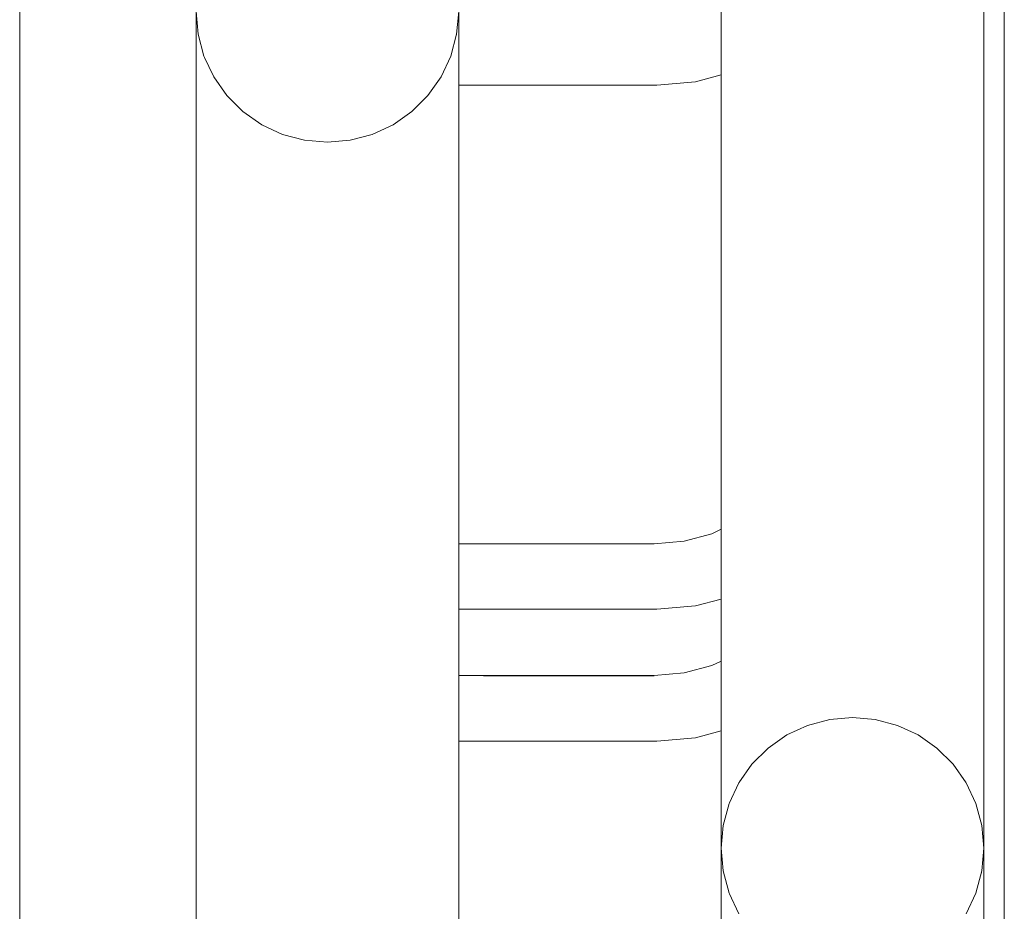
# Model space of a CAD drawing. Header units: millimetres. Extents: x 0 to 650, y -1 to 707.
# Tile 328 of 348: x 527.05 to 528.55, y 446.61 to 447.97. Entities that reach past the tile are written whole.
import ezdxf
from ezdxf.xclip import XClip

# ---------------------------------------------------------------- set-up
doc = ezdxf.new("R2010")
doc.units = ezdxf.units.MM
doc.header["$MEASUREMENT"] = 0
doc.header["$XCLIPFRAME"] = 0
doc.linetypes.add('Wipeout_Contour', pattern=[1000, 0, -1000])
doc.layers.add('Parede.ARQ', color=7, linetype='Continuous')
doc.layers.add('Pilar.ARQ', color=7, linetype='Continuous')

# ---------------------------------------------------------------- blocks, each defined once
blk = doc.blocks.new('Desenho_5_5', base_point=(26.0927, 442.8059))
at = {"color": 254, "linetype": 'Wipeout_Contour', "lineweight": 0, "ltscale": 47845.798203}
blk.add_wipeout([(528.5504, 465.6059), (527.0504, 465.6059), (527.0504, 442.8059), (527.3192, 442.8059), (527.3192, 453.0607), (527.3222, 453.0953), (527.3312, 453.1288), (527.346, 453.1603), (527.366, 453.1888), (527.3906, 453.2133), (527.4192, 453.2333), (527.4508, 453.248), (527.4844, 453.257), (527.5192, 453.26), (527.5539, 453.257), (527.5876, 453.248), (527.6192, 453.2333), (527.6477, 453.2133), (527.6724, 453.1888), (527.6924, 453.1603), (527.7071, 453.1288), (527.7161, 453.0953), (527.7192, 453.0607), (527.7192, 451.1671), (528.017, 451.1671), (528.0625, 451.1711), (528.1046, 451.1823), (528.1192, 451.1891), (528.1192, 451.7358), (528.1222, 451.7704), (528.1312, 451.8039), (528.146, 451.8354), (528.166, 451.8639), (528.1906, 451.8884), (528.2192, 451.9084), (528.2508, 451.9231), (528.2844, 451.932), (528.3192, 451.9351), (528.3539, 451.932), (528.3876, 451.9231), (528.4192, 451.9084), (528.4477, 451.8884), (528.4724, 451.8639), (528.4924, 451.8354), (528.5071, 451.8039), (528.5161, 451.7704), (528.5192, 451.7358), (528.5192, 444.5046), (528.5161, 444.47), (528.5071, 444.4364), (528.4924, 444.4049), (528.4724, 444.3764), (528.4477, 444.3519), (528.4192, 444.332), (528.3876, 444.3173), (528.3692, 444.3124), (528.3692, 444.2169), (528.364, 444.1583), (528.3482, 444.0993), (528.3224, 444.044), (528.2874, 443.994), (528.2443, 443.9508), (528.1943, 443.9158), (528.1389, 443.89), (528.08, 443.8742), (528.0213, 443.8691), (527.7192, 443.8691), (527.7192, 442.8059), (528.5504, 442.8059)], dxfattribs=at).dxf.layer = 'Pilar.ARQ'
at = {"layer": 'Pilar.ARQ', "color": 8, "linetype": 'Continuous', "lineweight": 0}
for p, q in [((527.0504, 442.8059), (527.0504, 465.6059)), ((528.5504, 442.8059), (528.5504, 465.6059))]:
    blk.add_line(p, q, dxfattribs=at)
at = {"color": 254, "linetype": 'Wipeout_Contour', "lineweight": 0, "ltscale": 2076.974551}
blk.add_wipeout([(528.1188, 447.9438), (528.0697, 447.9306), (528.1192, 447.9349)], dxfattribs=at).dxf.layer = 'Parede.ARQ'
at = {"color": 254, "linetype": 'Wipeout_Contour', "lineweight": 0, "ltscale": 2768.170041}
blk.add_wipeout([(528.5161, 446.7558), (528.5071, 446.7893), (528.5071, 446.7727), (528.5161, 446.7392)], dxfattribs=at).dxf.layer = 'Parede.ARQ'
at = {"color": 254, "linetype": 'Wipeout_Contour', "lineweight": 0, "ltscale": 6227.399147}
blk.add_wipeout([(527.7192, 447.8675), (527.7192, 447.1687), (528.017, 447.1687), (528.0625, 447.1727), (528.1046, 447.1839), (528.1192, 447.1907), (528.1192, 447.8831), (528.08, 447.8726), (528.0213, 447.8675)], dxfattribs=at).dxf.layer = 'Pilar.ARQ'
at = {"color": 254, "linetype": 'Wipeout_Contour', "lineweight": 0, "ltscale": 6224.681702}
blk.add_wipeout([(527.7192, 446.9679), (528.017, 446.9679), (528.0625, 446.9719), (528.1046, 446.9831), (528.1192, 446.9899), (528.1192, 447.0843), (528.08, 447.0738), (528.0213, 447.0687), (527.7192, 447.0687)], dxfattribs=at).dxf.layer = 'Pilar.ARQ'
at = {"color": 254, "linetype": 'Wipeout_Contour', "lineweight": 0, "ltscale": 6221.585518}
blk.add_wipeout([(528.0213, 446.8679), (527.7192, 446.8679), (527.7192, 446.1691), (528.017, 446.1691), (528.0625, 446.1731), (528.1046, 446.1843), (528.1192, 446.1911), (528.1192, 446.8835), (528.08, 446.873)], dxfattribs=at).dxf.layer = 'Pilar.ARQ'
at = {"layer": 'Parede.ARQ', "color": 8, "linetype": 'Continuous', "lineweight": 0}
for p, q in [((528.1046, 447.1839), (528.0625, 447.1727)), ((528.0625, 447.1727), (528.017, 447.1687))]:
    blk.add_line(p, q, dxfattribs=at)
at = {"color": 254, "linetype": 'Wipeout_Contour', "lineweight": 0, "ltscale": 24914.558964}
blk.add_wipeout([(527.7192, 447.9797), (527.7161, 448.0143), (527.7071, 448.0478), (527.6924, 448.0793), (527.6724, 448.1078), (527.6477, 448.1323), (527.6192, 448.1523), (527.5876, 448.1669), (527.5539, 448.1759), (527.5192, 448.179), (527.4844, 448.1759), (527.4508, 448.1669), (527.4192, 448.1523), (527.3906, 448.1323), (527.366, 448.1078), (527.346, 448.0793), (527.3312, 448.0478), (527.3222, 448.0143), (527.3192, 447.9797), (527.3222, 447.945), (527.3312, 447.9115), (527.346, 447.88), (527.366, 447.8515), (527.3906, 447.827), (527.4192, 447.807), (527.4508, 447.7924), (527.4844, 447.7834), (527.5192, 447.7803), (527.5539, 447.7834), (527.5876, 447.7924), (527.6192, 447.807), (527.6477, 447.827), (527.6724, 447.8515), (527.6924, 447.88), (527.7071, 447.9115), (527.7161, 447.945)], dxfattribs=at).dxf.layer = 'Parede.ARQ'
at = {"color": 254, "linetype": 'Wipeout_Contour', "lineweight": 0, "ltscale": 2075.33611}
blk.add_wipeout([(528.0206, 447.0865), (527.7192, 447.0865), (528.0208, 447.0804)], dxfattribs=at).dxf.layer = 'Parede.ARQ'
at = {"color": 254, "linetype": 'Wipeout_Contour', "lineweight": 0, "ltscale": 2075.278299}
blk.add_wipeout([(528.1069, 446.9768), (528.0637, 446.9653), (528.1086, 446.9721)], dxfattribs=at).dxf.layer = 'Parede.ARQ'
at = {"color": 254, "linetype": 'Wipeout_Contour', "lineweight": 0, "ltscale": 2074.920864}
blk.add_wipeout([(528.0212, 446.8709), (527.7192, 446.8709), (528.0213, 446.8686)], dxfattribs=at).dxf.layer = 'Parede.ARQ'
at = {"color": 254, "linetype": 'Wipeout_Contour', "lineweight": 0, "ltscale": 2768.217746}
blk.add_wipeout([(528.5071, 446.7893), (528.4924, 446.8208), (528.4924, 446.8042), (528.5071, 446.7727)], dxfattribs=at).dxf.layer = 'Parede.ARQ'
at = {"layer": 'Parede.ARQ', "color": 8, "linetype": 'Continuous', "lineweight": 0}
blk.add_line((528.08, 447.0738), (528.0213, 447.0687), dxfattribs=at)
at = {"color": 254, "linetype": 'Wipeout_Contour', "lineweight": 0, "ltscale": 2077.040814}
blk.add_wipeout([(528.017, 447.9667), (527.7192, 447.9667), (528.0171, 447.9645)], dxfattribs=at).dxf.layer = 'Parede.ARQ'
at = {"color": 254, "linetype": 'Wipeout_Contour', "lineweight": 0, "ltscale": 2076.886244}
blk.add_wipeout([(528.0206, 447.8853), (527.7192, 447.8853), (528.0208, 447.8792)], dxfattribs=at).dxf.layer = 'Parede.ARQ'
at = {"color": 254, "linetype": 'Wipeout_Contour', "lineweight": 0, "ltscale": 2075.348991}
blk.add_wipeout([(528.0203, 447.0937), (527.7192, 447.0937), (528.0206, 447.0865)], dxfattribs=at).dxf.layer = 'Parede.ARQ'
at = {"color": 254, "linetype": 'Wipeout_Contour', "lineweight": 0, "ltscale": 2074.875316}
blk.add_wipeout([(528.0637, 446.9653), (528.0173, 446.9612), (528.0646, 446.9603)], dxfattribs=at).dxf.layer = 'Parede.ARQ'
at = {"color": 254, "linetype": 'Wipeout_Contour', "lineweight": 0, "ltscale": 2768.242118}
blk.add_wipeout([(528.4924, 446.8208), (528.4724, 446.8493), (528.4724, 446.8327), (528.4924, 446.8042)], dxfattribs=at).dxf.layer = 'Parede.ARQ'
at = {"layer": 'Parede.ARQ', "color": 8, "linetype": 'Continuous', "lineweight": 0}
for p, q in [((528.08, 447.8726), (528.0213, 447.8675)), ((528.1046, 446.9831), (528.0625, 446.9719))]:
    blk.add_line(p, q, dxfattribs=at)
at = {"color": 254, "linetype": 'Wipeout_Contour', "lineweight": 0, "ltscale": 2076.899138}
blk.add_wipeout([(528.0203, 447.8925), (527.7192, 447.8925), (528.0206, 447.8853)], dxfattribs=at).dxf.layer = 'Parede.ARQ'
at = {"color": 254, "linetype": 'Wipeout_Contour', "lineweight": 0, "ltscale": 2075.363405}
blk.add_wipeout([(528.0199, 447.1016), (527.7192, 447.1016), (528.0203, 447.0937)], dxfattribs=at).dxf.layer = 'Parede.ARQ'
at = {"color": 254, "linetype": 'Wipeout_Contour', "lineweight": 0, "ltscale": 2768.24242}
blk.add_wipeout([(528.4724, 446.8493), (528.4477, 446.8738), (528.4477, 446.8572), (528.4724, 446.8327)], dxfattribs=at).dxf.layer = 'Parede.ARQ'
at = {"color": 254, "linetype": 'Wipeout_Contour', "lineweight": 0, "ltscale": 2076.913568}
blk.add_wipeout([(528.0199, 447.9004), (527.7192, 447.9004), (528.0203, 447.8925)], dxfattribs=at).dxf.layer = 'Parede.ARQ'
at = {"color": 254, "linetype": 'Wipeout_Contour', "lineweight": 0, "ltscale": 2075.378912}
blk.add_wipeout([(528.0195, 447.11), (527.7192, 447.11), (528.0199, 447.1016)], dxfattribs=at).dxf.layer = 'Parede.ARQ'
at = {"color": 254, "linetype": 'Wipeout_Contour', "lineweight": 0, "ltscale": 2768.218648}
blk.add_wipeout([(528.4477, 446.8738), (528.4192, 446.8938), (528.4192, 446.8772), (528.4477, 446.8572)], dxfattribs=at).dxf.layer = 'Parede.ARQ'
at = {"color": 254, "linetype": 'Wipeout_Contour', "lineweight": 0, "ltscale": 2076.929092}
blk.add_wipeout([(528.0195, 447.9088), (527.7192, 447.9088), (528.0199, 447.9004)], dxfattribs=at).dxf.layer = 'Parede.ARQ'
at = {"color": 254, "linetype": 'Wipeout_Contour', "lineweight": 0, "ltscale": 2075.395043}
blk.add_wipeout([(528.0192, 447.1187), (527.7192, 447.1187), (528.0195, 447.11)], dxfattribs=at).dxf.layer = 'Parede.ARQ'
at = {"color": 254, "linetype": 'Wipeout_Contour', "lineweight": 0, "ltscale": 2768.171535}
blk.add_wipeout([(528.4192, 446.8938), (528.3876, 446.9085), (528.3876, 446.8919), (528.4192, 446.8772)], dxfattribs=at).dxf.layer = 'Parede.ARQ'
at = {"color": 254, "linetype": 'Wipeout_Contour', "lineweight": 0, "ltscale": 2076.945241}
blk.add_wipeout([(528.0192, 447.9175), (527.7192, 447.9175), (528.0195, 447.9088)], dxfattribs=at).dxf.layer = 'Parede.ARQ'
at = {"color": 254, "linetype": 'Wipeout_Contour', "lineweight": 0, "ltscale": 2075.411307}
blk.add_wipeout([(528.0188, 447.1274), (527.7192, 447.1274), (528.0192, 447.1187)], dxfattribs=at).dxf.layer = 'Parede.ARQ'
at = {"color": 254, "linetype": 'Wipeout_Contour', "lineweight": 0, "ltscale": 2768.102539}
blk.add_wipeout([(528.3876, 446.9085), (528.3539, 446.9174), (528.3539, 446.9008), (528.3876, 446.8919)], dxfattribs=at).dxf.layer = 'Parede.ARQ'
at = {"color": 254, "linetype": 'Wipeout_Contour', "lineweight": 0, "ltscale": 2076.961523}
blk.add_wipeout([(528.0188, 447.9262), (527.7192, 447.9262), (528.0192, 447.9175)], dxfattribs=at).dxf.layer = 'Parede.ARQ'
at = {"color": 254, "linetype": 'Wipeout_Contour', "lineweight": 0, "ltscale": 2075.427209}
blk.add_wipeout([(528.0184, 447.1358), (527.7192, 447.1358), (528.0188, 447.1274)], dxfattribs=at).dxf.layer = 'Parede.ARQ'
at = {"color": 254, "linetype": 'Wipeout_Contour', "lineweight": 0, "ltscale": 2768.013828}
blk.add_wipeout([(528.3539, 446.9174), (528.3192, 446.9205), (528.3192, 446.9039), (528.3539, 446.9008)], dxfattribs=at).dxf.layer = 'Parede.ARQ'
at = {"color": 254, "linetype": 'Wipeout_Contour', "lineweight": 0, "ltscale": 2076.977443}
blk.add_wipeout([(528.0184, 447.9346), (527.7192, 447.9346), (528.0188, 447.9262)], dxfattribs=at).dxf.layer = 'Parede.ARQ'
at = {"color": 254, "linetype": 'Wipeout_Contour', "lineweight": 0, "ltscale": 2075.442268}
blk.add_wipeout([(528.0181, 447.1437), (527.7192, 447.1437), (528.0184, 447.1358)], dxfattribs=at).dxf.layer = 'Parede.ARQ'
at = {"color": 254, "linetype": 'Wipeout_Contour', "lineweight": 0, "ltscale": 2767.907986}
blk.add_wipeout([(528.3192, 446.9205), (528.2844, 446.9174), (528.2844, 446.9008), (528.3192, 446.9039)], dxfattribs=at).dxf.layer = 'Parede.ARQ'
at = {"color": 254, "linetype": 'Wipeout_Contour', "lineweight": 0, "ltscale": 2076.992517}
blk.add_wipeout([(528.0181, 447.9425), (527.7192, 447.9425), (528.0184, 447.9346)], dxfattribs=at).dxf.layer = 'Parede.ARQ'
at = {"color": 254, "linetype": 'Wipeout_Contour', "lineweight": 0, "ltscale": 2075.456023}
blk.add_wipeout([(528.0178, 447.1508), (527.7192, 447.1508), (528.0181, 447.1437)], dxfattribs=at).dxf.layer = 'Parede.ARQ'
at = {"color": 254, "linetype": 'Wipeout_Contour', "lineweight": 0, "ltscale": 2767.788076}
blk.add_wipeout([(528.2844, 446.9174), (528.2508, 446.9085), (528.2508, 446.8919), (528.2844, 446.9008)], dxfattribs=at).dxf.layer = 'Parede.ARQ'
at = {"color": 254, "linetype": 'Wipeout_Contour', "lineweight": 0, "ltscale": 2077.006288}
blk.add_wipeout([(528.0178, 447.9496), (527.7192, 447.9496), (528.0181, 447.9425)], dxfattribs=at).dxf.layer = 'Parede.ARQ'
at = {"color": 254, "linetype": 'Wipeout_Contour', "lineweight": 0, "ltscale": 2075.468049}
blk.add_wipeout([(528.0175, 447.157), (527.7192, 447.157), (528.0178, 447.1508)], dxfattribs=at).dxf.layer = 'Parede.ARQ'
at = {"color": 254, "linetype": 'Wipeout_Contour', "lineweight": 0, "ltscale": 2767.657904}
blk.add_wipeout([(528.2508, 446.9085), (528.2192, 446.8938), (528.2192, 446.8772), (528.2508, 446.8919)], dxfattribs=at).dxf.layer = 'Parede.ARQ'
at = {"color": 254, "linetype": 'Wipeout_Contour', "lineweight": 0, "ltscale": 2767.521407}
blk.add_wipeout([(528.2192, 446.8938), (528.1906, 446.8738), (528.1906, 446.8572), (528.2192, 446.8772)], dxfattribs=at).dxf.layer = 'Parede.ARQ'
at = {"color": 254, "linetype": 'Wipeout_Contour', "lineweight": 0, "ltscale": 2767.382734}
blk.add_wipeout([(528.166, 446.8327), (528.1906, 446.8572), (528.1906, 446.8738), (528.166, 446.8493)], dxfattribs=at).dxf.layer = 'Parede.ARQ'
at = {"color": 254, "linetype": 'Wipeout_Contour', "lineweight": 0, "ltscale": 2767.2461}
blk.add_wipeout([(528.166, 446.8493), (528.146, 446.8208), (528.146, 446.8042), (528.166, 446.8327)], dxfattribs=at).dxf.layer = 'Parede.ARQ'
at = {"color": 254, "linetype": 'Wipeout_Contour', "lineweight": 0, "ltscale": 2767.115661}
blk.add_wipeout([(528.146, 446.8208), (528.1312, 446.7893), (528.1312, 446.7727), (528.146, 446.8042)], dxfattribs=at).dxf.layer = 'Parede.ARQ'
at = {"color": 254, "linetype": 'Wipeout_Contour', "lineweight": 0, "ltscale": 2766.995383}
blk.add_wipeout([(528.1312, 446.7893), (528.1222, 446.7558), (528.1222, 446.7392), (528.1312, 446.7727)], dxfattribs=at).dxf.layer = 'Parede.ARQ'
at = {"color": 254, "linetype": 'Wipeout_Contour', "lineweight": 0, "ltscale": 24906.855569}
blk.add_wipeout([(528.1192, 446.7046), (528.1222, 446.67), (528.1312, 446.6364), (528.146, 446.6049), (528.166, 446.5764), (528.1906, 446.5519), (528.2192, 446.532), (528.2508, 446.5173), (528.2844, 446.5083), (528.3192, 446.5053), (528.3539, 446.5083), (528.3876, 446.5173), (528.4192, 446.532), (528.4477, 446.5519), (528.4724, 446.5764), (528.4924, 446.6049), (528.5071, 446.6364), (528.5161, 446.67), (528.5192, 446.7046), (528.5161, 446.7392), (528.5071, 446.7727), (528.4924, 446.8042), (528.4724, 446.8327), (528.4477, 446.8572), (528.4192, 446.8772), (528.3876, 446.8919), (528.3539, 446.9008), (528.3192, 446.9039), (528.2844, 446.9008), (528.2508, 446.8919), (528.2192, 446.8772), (528.1906, 446.8572), (528.166, 446.8327), (528.146, 446.8042), (528.1312, 446.7727), (528.1222, 446.7392)], dxfattribs=at).dxf.layer = 'Parede.ARQ'
at = {"color": 254, "linetype": 'Wipeout_Contour', "lineweight": 0, "ltscale": 2075.147153}
blk.add_wipeout([(528.1192, 446.8905), (528.0788, 446.8796), (528.1192, 446.8866)], dxfattribs=at).dxf.layer = 'Parede.ARQ'
at = {"color": 254, "linetype": 'Wipeout_Contour', "lineweight": 0, "ltscale": 2075.422771}
blk.add_wipeout([(528.1192, 446.7046), (528.1192, 446.1911), (528.1222, 446.67)], dxfattribs=at).dxf.layer = 'Parede.ARQ'
at = {"color": 254, "linetype": 'Wipeout_Contour', "lineweight": 0, "ltscale": 2765.163667}
blk.add_wipeout([(528.4924, 446.6049), (528.4924, 444.6208), (528.5071, 444.5893), (528.5071, 446.6364)], dxfattribs=at).dxf.layer = 'Parede.ARQ'
at = {"color": 254, "linetype": 'Wipeout_Contour', "lineweight": 0, "ltscale": 2075.030175}
blk.add_wipeout([(528.1192, 446.902), (528.0769, 446.8907), (528.1192, 446.8956)], dxfattribs=at).dxf.layer = 'Parede.ARQ'
at = {"color": 254, "linetype": 'Wipeout_Contour', "lineweight": 0, "ltscale": 2075.389355}
blk.add_wipeout([(528.1222, 446.67), (528.1222, 446.1925), (528.1312, 446.6364)], dxfattribs=at).dxf.layer = 'Parede.ARQ'
at = {"color": 254, "linetype": 'Wipeout_Contour', "lineweight": 0, "ltscale": 2765.200055}
blk.add_wipeout([(528.5161, 446.67), (528.5071, 446.6364), (528.5071, 444.5893), (528.5161, 444.5558)], dxfattribs=at).dxf.layer = 'Parede.ARQ'
at = {"layer": 'Parede.ARQ', "color": 7, "linetype": 'Continuous', "lineweight": 0}
for p, q in [((528.1192, 446.7046), (528.1222, 446.67)), ((528.1192, 446.1911), (528.1192, 446.7046)), ((528.4924, 446.6049), (528.5071, 446.6364))]:
    blk.add_line(p, q, dxfattribs=at)
at = {"color": 254, "linetype": 'Wipeout_Contour', "lineweight": 0, "ltscale": 2074.997084}
blk.add_wipeout([(528.1192, 446.9094), (528.0756, 446.8977), (528.1192, 446.902)], dxfattribs=at).dxf.layer = 'Parede.ARQ'
at = {"color": 254, "linetype": 'Wipeout_Contour', "lineweight": 0, "ltscale": 2074.63234}
blk.add_wipeout([(528.0779, 446.8846), (528.0208, 446.8796), (528.0788, 446.8796)], dxfattribs=at).dxf.layer = 'Parede.ARQ'
at = {"color": 254, "linetype": 'Wipeout_Contour', "lineweight": 0, "ltscale": 2765.218562}
blk.add_wipeout([(528.5161, 446.67), (528.5161, 444.5558), (528.5192, 444.5212), (528.5192, 446.7046)], dxfattribs=at).dxf.layer = 'Parede.ARQ'
at = {"color": 254, "linetype": 'Wipeout_Contour', "lineweight": 0, "ltscale": 2766.175801}
blk.add_wipeout([(528.1312, 446.6364), (528.1312, 446.1968), (528.1441, 446.2027), (528.146, 446.6049)], dxfattribs=at).dxf.layer = 'Parede.ARQ'
at = {"layer": 'Parede.ARQ', "color": 7, "linetype": 'Continuous', "lineweight": 0}
for p, q in [((528.5161, 446.67), (528.5192, 446.7046)), ((528.5192, 444.5212), (528.5192, 446.7046)), ((528.1222, 446.67), (528.1312, 446.6364)), ((528.5071, 446.6364), (528.5161, 446.67)), ((528.1312, 446.6364), (528.146, 446.6049))]:
    blk.add_line(p, q, dxfattribs=at)
at = {"color": 254, "linetype": 'Wipeout_Contour', "lineweight": 0, "ltscale": 2074.981464}
blk.add_wipeout([(528.1192, 446.9176), (528.0742, 446.9055), (528.1192, 446.9094)], dxfattribs=at).dxf.layer = 'Parede.ARQ'
at = {"color": 254, "linetype": 'Wipeout_Contour', "lineweight": 0, "ltscale": 2074.927043}
blk.add_wipeout([(528.0211, 446.8746), (527.7192, 446.8746), (528.0212, 446.8709)], dxfattribs=at).dxf.layer = 'Parede.ARQ'
at = {"color": 254, "linetype": 'Wipeout_Contour', "lineweight": 0, "ltscale": 2074.982556}
blk.add_wipeout([(528.1192, 446.9263), (528.0728, 446.9139), (528.1192, 446.9176)], dxfattribs=at).dxf.layer = 'Parede.ARQ'
at = {"color": 254, "linetype": 'Wipeout_Contour', "lineweight": 0, "ltscale": 2074.946695}
blk.add_wipeout([(528.0206, 446.8857), (527.7192, 446.8857), (528.0208, 446.8796)], dxfattribs=at).dxf.layer = 'Parede.ARQ'
at = {"layer": 'Parede.ARQ', "color": 8, "linetype": 'Continuous', "lineweight": 0}
blk.add_line((528.08, 446.873), (528.0213, 446.8679), dxfattribs=at)
at = {"color": 254, "linetype": 'Wipeout_Contour', "lineweight": 0, "ltscale": 2075.035832}
blk.add_wipeout([(528.1188, 446.9442), (528.0697, 446.931), (528.1192, 446.9353)], dxfattribs=at).dxf.layer = 'Parede.ARQ'
at = {"color": 254, "linetype": 'Wipeout_Contour', "lineweight": 0, "ltscale": 2074.959573}
blk.add_wipeout([(528.0203, 446.8929), (527.7192, 446.8929), (528.0206, 446.8857)], dxfattribs=at).dxf.layer = 'Parede.ARQ'
at = {"color": 254, "linetype": 'Wipeout_Contour', "lineweight": 0, "ltscale": 2773.383193}
blk.add_wipeout([(528.1222, 451.7538), (528.1192, 451.7192), (528.1192, 446.7212), (528.1222, 446.7558)], dxfattribs=at).dxf.layer = 'Parede.ARQ'
at = {"color": 254, "linetype": 'Wipeout_Contour', "lineweight": 0, "ltscale": 2074.973982}
blk.add_wipeout([(528.0199, 446.9008), (527.7192, 446.9008), (528.0203, 446.8929)], dxfattribs=at).dxf.layer = 'Parede.ARQ'
at = {"layer": 'Parede.ARQ', "color": 7, "linetype": 'Continuous', "lineweight": 0}
for p in [(528.1222, 446.7392), (528.1192, 446.7212)]:
    blk.add_line(p, (528.1192, 446.7046), dxfattribs=at)
at = {"color": 254, "linetype": 'Wipeout_Contour', "lineweight": 0, "ltscale": 2773.489899}
blk.add_wipeout([(528.1222, 451.7538), (528.1222, 446.7558), (528.1312, 446.7893), (528.1312, 451.7873)], dxfattribs=at).dxf.layer = 'Parede.ARQ'
at = {"color": 254, "linetype": 'Wipeout_Contour', "lineweight": 0, "ltscale": 2074.989486}
blk.add_wipeout([(528.0195, 446.9092), (527.7192, 446.9092), (528.0199, 446.9008)], dxfattribs=at).dxf.layer = 'Parede.ARQ'
at = {"layer": 'Parede.ARQ', "color": 8, "linetype": 'Continuous', "lineweight": 0}
for p, q in [((528.1192, 447.8831), (528.08, 447.8726)), ((528.1192, 447.1907), (528.1046, 447.1839)), ((528.1192, 447.0843), (528.08, 447.0738)), ((528.1192, 446.9899), (528.1046, 446.9831)), ((528.1192, 446.8835), (528.08, 446.873))]:
    blk.add_line(p, q, dxfattribs=at)
at = {"layer": 'Parede.ARQ', "color": 7, "linetype": 'Continuous', "lineweight": 0}
blk.add_line((528.1312, 446.7727), (528.1222, 446.7392), dxfattribs=at)
at = {"color": 254, "linetype": 'Wipeout_Contour', "lineweight": 0, "ltscale": 2773.610377}
blk.add_wipeout([(528.146, 451.8188), (528.1312, 451.7873), (528.1312, 446.7893), (528.146, 446.8208)], dxfattribs=at).dxf.layer = 'Parede.ARQ'
at = {"color": 254, "linetype": 'Wipeout_Contour', "lineweight": 0, "ltscale": 2075.42508}
blk.add_wipeout([(528.1188, 447.145), (528.0697, 447.1318), (528.1192, 447.1361)], dxfattribs=at).dxf.layer = 'Parede.ARQ'
at = {"color": 254, "linetype": 'Wipeout_Contour', "lineweight": 0, "ltscale": 2075.005612}
blk.add_wipeout([(528.0192, 446.9179), (527.7192, 446.9179), (528.0195, 446.9092)], dxfattribs=at).dxf.layer = 'Parede.ARQ'
at = {"layer": 'Parede.ARQ', "color": 7, "linetype": 'Continuous', "lineweight": 0}
for p, q in [((528.1192, 446.7212), (528.1192, 451.7192)), ((528.146, 446.8042), (528.1312, 446.7727))]:
    blk.add_line(p, q, dxfattribs=at)
at = {"color": 254, "linetype": 'Wipeout_Contour', "lineweight": 0, "ltscale": 2773.740964}
blk.add_wipeout([(528.146, 451.8188), (528.146, 446.8208), (528.166, 446.8493), (528.166, 451.8473)], dxfattribs=at).dxf.layer = 'Parede.ARQ'
at = {"color": 254, "linetype": 'Wipeout_Contour', "lineweight": 0, "ltscale": 2075.021871}
blk.add_wipeout([(528.0188, 446.9266), (527.7192, 446.9266), (528.0192, 446.9179)], dxfattribs=at).dxf.layer = 'Parede.ARQ'
at = {"layer": 'Parede.ARQ', "color": 7, "linetype": 'Continuous', "lineweight": 0}
blk.add_line((528.166, 446.8327), (528.146, 446.8042), dxfattribs=at)
at = {"color": 254, "linetype": 'Wipeout_Contour', "lineweight": 0, "ltscale": 2773.877698}
blk.add_wipeout([(528.166, 446.8493), (528.1906, 446.8738), (528.1906, 451.8718), (528.166, 451.8473)], dxfattribs=at).dxf.layer = 'Parede.ARQ'
at = {"color": 254, "linetype": 'Wipeout_Contour', "lineweight": 0, "ltscale": 2075.037769}
blk.add_wipeout([(528.0184, 446.935), (527.7192, 446.935), (528.0188, 446.9266)], dxfattribs=at).dxf.layer = 'Parede.ARQ'
at = {"layer": 'Parede.ARQ', "color": 7, "linetype": 'Continuous', "lineweight": 0}
blk.add_line((528.1906, 446.8572), (528.166, 446.8327), dxfattribs=at)
at = {"color": 254, "linetype": 'Wipeout_Contour', "lineweight": 0, "ltscale": 2774.016404}
blk.add_wipeout([(528.1906, 451.8718), (528.1906, 446.8738), (528.2192, 446.8938), (528.2192, 451.8918)], dxfattribs=at).dxf.layer = 'Parede.ARQ'
at = {"color": 254, "linetype": 'Wipeout_Contour', "lineweight": 0, "ltscale": 2075.052824}
blk.add_wipeout([(528.0181, 446.9429), (527.7192, 446.9429), (528.0184, 446.935)], dxfattribs=at).dxf.layer = 'Parede.ARQ'
at = {"layer": 'Parede.ARQ', "color": 7, "linetype": 'Continuous', "lineweight": 0}
blk.add_line((528.2192, 446.8772), (528.1906, 446.8572), dxfattribs=at)
at = {"color": 254, "linetype": 'Wipeout_Contour', "lineweight": 0, "ltscale": 2774.152887}
blk.add_wipeout([(528.2192, 451.8918), (528.2192, 446.8938), (528.2508, 446.9085), (528.2508, 451.9065)], dxfattribs=at).dxf.layer = 'Parede.ARQ'
at = {"color": 254, "linetype": 'Wipeout_Contour', "lineweight": 0, "ltscale": 2075.066574}
blk.add_wipeout([(528.0178, 446.95), (527.7192, 446.95), (528.0181, 446.9429)], dxfattribs=at).dxf.layer = 'Parede.ARQ'
at = {"layer": 'Parede.ARQ', "color": 7, "linetype": 'Continuous', "lineweight": 0}
for p, q in [((528.2844, 446.9008), (528.2508, 446.8919)), ((528.2508, 446.8919), (528.2192, 446.8772))]:
    blk.add_line(p, q, dxfattribs=at)
at = {"color": 254, "linetype": 'Wipeout_Contour', "lineweight": 0, "ltscale": 2774.282995}
blk.add_wipeout([(528.2508, 451.9065), (528.2508, 446.9085), (528.2844, 446.9174), (528.2844, 451.9154)], dxfattribs=at).dxf.layer = 'Parede.ARQ'
at = {"color": 254, "linetype": 'Wipeout_Contour', "lineweight": 0, "ltscale": 2075.078606}
blk.add_wipeout([(528.0175, 446.9562), (527.7192, 446.9562), (528.0178, 446.95)], dxfattribs=at).dxf.layer = 'Parede.ARQ'
at = {"layer": 'Parede.ARQ', "color": 7, "linetype": 'Continuous', "lineweight": 0}
blk.add_line((528.3192, 446.9039), (528.2844, 446.9008), dxfattribs=at)
at = {"color": 254, "linetype": 'Wipeout_Contour', "lineweight": 0, "ltscale": 2774.402774}
blk.add_wipeout([(528.2844, 451.9154), (528.2844, 446.9174), (528.3192, 446.9205), (528.3192, 451.9185)], dxfattribs=at).dxf.layer = 'Parede.ARQ'
at = {"color": 254, "linetype": 'Wipeout_Contour', "lineweight": 0, "ltscale": 2075.096111}
blk.add_wipeout([(528.0171, 446.9649), (527.7192, 446.9649), (528.0173, 446.9612)], dxfattribs=at).dxf.layer = 'Parede.ARQ'
at = {"color": 254, "linetype": 'Wipeout_Contour', "lineweight": 0, "ltscale": 2774.508587}
blk.add_wipeout([(528.3192, 451.9185), (528.3192, 446.9205), (528.3539, 446.9174), (528.3539, 451.9154)], dxfattribs=at).dxf.layer = 'Parede.ARQ'
at = {"color": 254, "linetype": 'Wipeout_Contour', "lineweight": 0, "ltscale": 2075.101051}
blk.add_wipeout([(528.017, 446.9671), (527.7192, 446.9671), (528.0171, 446.9649)], dxfattribs=at).dxf.layer = 'Parede.ARQ'
at = {"layer": 'Parede.ARQ', "color": 8, "linetype": 'Continuous', "lineweight": 0}
blk.add_line((528.0625, 446.9719), (528.017, 446.9679), dxfattribs=at)
at = {"color": 254, "linetype": 'Wipeout_Contour', "lineweight": 0, "ltscale": 2774.59722}
blk.add_wipeout([(528.3539, 446.9174), (528.3876, 446.9085), (528.3876, 451.9065), (528.3539, 451.9154)], dxfattribs=at).dxf.layer = 'Parede.ARQ'
at = {"color": 254, "linetype": 'Wipeout_Contour', "lineweight": 0, "ltscale": 2766.880983}
blk.add_wipeout([(527.7161, 447.945), (527.7161, 446.1548), (527.7177, 446.1661), (527.7192, 447.9797)], dxfattribs=at).dxf.layer = 'Parede.ARQ'
at = {"layer": 'Parede.ARQ', "color": 7, "linetype": 'Continuous', "lineweight": 0}
blk.add_line((528.3539, 446.9008), (528.3192, 446.9039), dxfattribs=at)
at = {"color": 254, "linetype": 'Wipeout_Contour', "lineweight": 0, "ltscale": 2774.665982}
blk.add_wipeout([(528.3876, 451.9065), (528.3876, 446.9085), (528.4192, 446.8938), (528.4192, 451.8918)], dxfattribs=at).dxf.layer = 'Parede.ARQ'
at = {"color": 254, "linetype": 'Wipeout_Contour', "lineweight": 0, "ltscale": 10353.581127}
blk.add_wipeout([(527.7071, 447.9115), (527.7071, 437.8059), (527.7161, 443.8834), (527.7138, 443.8941), (527.7122, 443.9104), (527.7122, 443.9278), (527.7138, 443.9441), (527.7161, 443.9548), (527.7161, 446.0834), (527.7138, 446.0941), (527.7122, 446.1104), (527.7122, 446.1278), (527.7138, 446.1441), (527.7161, 446.1548), (527.7161, 447.945)], dxfattribs=at).dxf.layer = 'Parede.ARQ'
at = {"layer": 'Parede.ARQ', "color": 7, "linetype": 'Continuous', "lineweight": 0}
for p, q in [((527.7161, 447.945), (527.7192, 447.9797)), ((527.7192, 446.1691), (527.7192, 447.9797)), ((528.3876, 446.8919), (528.3539, 446.9008))]:
    blk.add_line(p, q, dxfattribs=at)
at = {"layer": 'Parede.ARQ', "color": 8, "linetype": 'Continuous', "lineweight": 0}
for p, q in [((528.0213, 447.8675), (527.7192, 447.8675)), ((528.017, 447.1687), (527.7192, 447.1687)), ((528.0213, 447.0687), (527.7192, 447.0687)), ((528.017, 446.9679), (527.7192, 446.9679)), ((528.0213, 446.8679), (527.7192, 446.8679))]:
    blk.add_line(p, q, dxfattribs=at)
at = {"color": 254, "linetype": 'Wipeout_Contour', "lineweight": 0, "ltscale": 2774.712787}
blk.add_wipeout([(528.4192, 446.8938), (528.4477, 446.8738), (528.4477, 451.8718), (528.4192, 451.8918)], dxfattribs=at).dxf.layer = 'Parede.ARQ'
at = {"color": 254, "linetype": 'Wipeout_Contour', "lineweight": 0, "ltscale": 2755.636713}
blk.add_wipeout([(527.6924, 447.88), (527.6924, 437.8059), (527.7071, 437.8059), (527.7071, 447.9115)], dxfattribs=at).dxf.layer = 'Parede.ARQ'
at = {"layer": 'Parede.ARQ', "color": 7, "linetype": 'Continuous', "lineweight": 0}
for p, q in [((527.7071, 447.9115), (527.7161, 447.945)), ((528.4192, 446.8772), (528.3876, 446.8919))]:
    blk.add_line(p, q, dxfattribs=at)
at = {"color": 254, "linetype": 'Wipeout_Contour', "lineweight": 0, "ltscale": 2774.736212}
blk.add_wipeout([(528.4724, 451.8473), (528.4477, 451.8718), (528.4477, 446.8738), (528.4724, 446.8493)], dxfattribs=at).dxf.layer = 'Parede.ARQ'
at = {"color": 254, "linetype": 'Wipeout_Contour', "lineweight": 0, "ltscale": 2755.544919}
blk.add_wipeout([(527.6724, 447.8515), (527.6724, 437.8059), (527.6924, 437.8059), (527.6924, 447.88)], dxfattribs=at).dxf.layer = 'Parede.ARQ'
at = {"layer": 'Parede.ARQ', "color": 7, "linetype": 'Continuous', "lineweight": 0}
for p, q in [((527.6924, 447.88), (527.7071, 447.9115)), ((528.4477, 446.8572), (528.4192, 446.8772))]:
    blk.add_line(p, q, dxfattribs=at)
at = {"color": 254, "linetype": 'Wipeout_Contour', "lineweight": 0, "ltscale": 2774.735546}
blk.add_wipeout([(528.4724, 451.8473), (528.4724, 446.8493), (528.4924, 446.8208), (528.4924, 451.8188)], dxfattribs=at).dxf.layer = 'Parede.ARQ'
at = {"color": 254, "linetype": 'Wipeout_Contour', "lineweight": 0, "ltscale": 2755.442455}
blk.add_wipeout([(527.6477, 437.8059), (527.6724, 437.8059), (527.6724, 447.8515), (527.6477, 447.827)], dxfattribs=at).dxf.layer = 'Parede.ARQ'
at = {"layer": 'Parede.ARQ', "color": 7, "linetype": 'Continuous', "lineweight": 0}
for p, q in [((527.6724, 447.8515), (527.6924, 447.88)), ((528.4724, 446.8327), (528.4477, 446.8572))]:
    blk.add_line(p, q, dxfattribs=at)
at = {"color": 254, "linetype": 'Wipeout_Contour', "lineweight": 0, "ltscale": 2774.710811}
blk.add_wipeout([(528.4924, 446.8208), (528.5071, 446.7893), (528.5071, 451.7873), (528.4924, 451.8188)], dxfattribs=at).dxf.layer = 'Parede.ARQ'
at = {"color": 254, "linetype": 'Wipeout_Contour', "lineweight": 0, "ltscale": 2755.332463}
blk.add_wipeout([(527.6192, 437.8059), (527.6477, 437.8059), (527.6477, 447.827), (527.6192, 447.807)], dxfattribs=at).dxf.layer = 'Parede.ARQ'
at = {"layer": 'Parede.ARQ', "color": 7, "linetype": 'Continuous', "lineweight": 0}
for p, q in [((527.6477, 447.827), (527.6724, 447.8515)), ((528.4924, 446.8042), (528.4724, 446.8327))]:
    blk.add_line(p, q, dxfattribs=at)
at = {"color": 254, "linetype": 'Wipeout_Contour', "lineweight": 0, "ltscale": 2774.662756}
blk.add_wipeout([(528.5071, 451.7873), (528.5071, 446.7893), (528.5161, 446.7558), (528.5161, 451.7538)], dxfattribs=at).dxf.layer = 'Parede.ARQ'
at = {"color": 254, "linetype": 'Wipeout_Contour', "lineweight": 0, "ltscale": 2755.218254}
blk.add_wipeout([(527.5876, 437.8059), (527.6192, 437.8059), (527.6192, 447.807), (527.5876, 447.7924)], dxfattribs=at).dxf.layer = 'Parede.ARQ'
at = {"layer": 'Parede.ARQ', "color": 7, "linetype": 'Continuous', "lineweight": 0}
for p, q in [((527.6192, 447.807), (527.6477, 447.827)), ((528.5071, 446.7727), (528.4924, 446.8042))]:
    blk.add_line(p, q, dxfattribs=at)
at = {"color": 254, "linetype": 'Wipeout_Contour', "lineweight": 0, "ltscale": 2774.592841}
blk.add_wipeout([(528.5161, 451.7538), (528.5161, 446.7558), (528.5192, 446.7212), (528.5192, 451.7192)], dxfattribs=at).dxf.layer = 'Parede.ARQ'
at = {"color": 254, "linetype": 'Wipeout_Contour', "lineweight": 0, "ltscale": 2755.103312}
blk.add_wipeout([(527.5876, 447.7924), (527.5539, 447.7834), (527.5539, 437.8059), (527.5876, 437.8059)], dxfattribs=at).dxf.layer = 'Parede.ARQ'
at = {"layer": 'Parede.ARQ', "color": 7, "linetype": 'Continuous', "lineweight": 0}
for p, q in [((528.5192, 446.7212), (528.5192, 451.7192)), ((527.5876, 447.7924), (527.6192, 447.807)), ((528.5161, 446.7392), (528.5071, 446.7727)), ((528.5192, 446.7046), (528.5161, 446.7392)), ((528.5192, 446.7212), (528.5192, 446.7046))]:
    blk.add_line(p, q, dxfattribs=at)
at = {"color": 254, "linetype": 'Wipeout_Contour', "lineweight": 0, "ltscale": 2754.991131}
blk.add_wipeout([(527.5192, 447.7803), (527.5192, 437.8059), (527.5539, 437.8059), (527.5539, 447.7834)], dxfattribs=at).dxf.layer = 'Parede.ARQ'
at = {"layer": 'Parede.ARQ', "color": 7, "linetype": 'Continuous', "lineweight": 0}
blk.add_line((527.5539, 447.7834), (527.5876, 447.7924), dxfattribs=at)
at = {"color": 254, "linetype": 'Wipeout_Contour', "lineweight": 0, "ltscale": 2754.88474}
blk.add_wipeout([(527.5192, 447.7803), (527.4844, 447.7834), (527.4844, 437.8059), (527.5192, 437.8059)], dxfattribs=at).dxf.layer = 'Parede.ARQ'
at = {"layer": 'Parede.ARQ', "color": 7, "linetype": 'Continuous', "lineweight": 0}
blk.add_line((527.5192, 447.7803), (527.5539, 447.7834), dxfattribs=at)
at = {"color": 254, "linetype": 'Wipeout_Contour', "lineweight": 0, "ltscale": 2754.787337}
blk.add_wipeout([(527.4508, 447.7924), (527.4508, 437.8059), (527.4844, 437.8059), (527.4844, 447.7834)], dxfattribs=at).dxf.layer = 'Parede.ARQ'
at = {"layer": 'Parede.ARQ', "color": 7, "linetype": 'Continuous', "lineweight": 0}
blk.add_line((527.4844, 447.7834), (527.5192, 447.7803), dxfattribs=at)
at = {"color": 254, "linetype": 'Wipeout_Contour', "lineweight": 0, "ltscale": 2754.70231}
blk.add_wipeout([(527.4508, 447.7924), (527.4192, 447.807), (527.4192, 437.8059), (527.4508, 437.8059)], dxfattribs=at).dxf.layer = 'Parede.ARQ'
at = {"layer": 'Parede.ARQ', "color": 7, "linetype": 'Continuous', "lineweight": 0}
blk.add_line((527.4508, 447.7924), (527.4844, 447.7834), dxfattribs=at)
at = {"color": 254, "linetype": 'Wipeout_Contour', "lineweight": 0, "ltscale": 2754.632222}
blk.add_wipeout([(527.4192, 447.807), (527.3906, 447.827), (527.3906, 437.8059), (527.4192, 437.8059)], dxfattribs=at).dxf.layer = 'Parede.ARQ'
at = {"layer": 'Parede.ARQ', "color": 7, "linetype": 'Continuous', "lineweight": 0}
blk.add_line((527.4192, 447.807), (527.4508, 447.7924), dxfattribs=at)
at = {"color": 254, "linetype": 'Wipeout_Contour', "lineweight": 0, "ltscale": 2754.579213}
blk.add_wipeout([(527.366, 447.8515), (527.366, 437.8059), (527.3906, 437.8059), (527.3906, 447.827)], dxfattribs=at).dxf.layer = 'Parede.ARQ'
at = {"layer": 'Parede.ARQ', "color": 7, "linetype": 'Continuous', "lineweight": 0}
blk.add_line((527.3906, 447.827), (527.4192, 447.807), dxfattribs=at)
at = {"color": 254, "linetype": 'Wipeout_Contour', "lineweight": 0, "ltscale": 2754.544893}
blk.add_wipeout([(527.366, 447.8515), (527.346, 447.88), (527.346, 437.8059), (527.366, 437.8059)], dxfattribs=at).dxf.layer = 'Parede.ARQ'
at = {"layer": 'Parede.ARQ', "color": 7, "linetype": 'Continuous', "lineweight": 0}
blk.add_line((527.366, 447.8515), (527.3906, 447.827), dxfattribs=at)
at = {"color": 254, "linetype": 'Wipeout_Contour', "lineweight": 0, "ltscale": 2754.530308}
blk.add_wipeout([(527.346, 447.88), (527.3312, 447.9115), (527.3312, 437.8059), (527.346, 437.8059)], dxfattribs=at).dxf.layer = 'Parede.ARQ'
at = {"layer": 'Parede.ARQ', "color": 7, "linetype": 'Continuous', "lineweight": 0}
blk.add_line((527.346, 447.88), (527.366, 447.8515), dxfattribs=at)
at = {"color": 254, "linetype": 'Wipeout_Contour', "lineweight": 0, "ltscale": 2069.85526}
blk.add_wipeout([(527.3312, 447.9115), (527.3222, 447.945), (527.3222, 437.8059)], dxfattribs=at).dxf.layer = 'Parede.ARQ'
at = {"layer": 'Parede.ARQ', "color": 7, "linetype": 'Continuous', "lineweight": 0}
blk.add_line((527.3312, 447.9115), (527.346, 447.88), dxfattribs=at)
at = {"color": 254, "linetype": 'Wipeout_Contour', "lineweight": 0, "ltscale": 2069.887779}
blk.add_wipeout([(527.3222, 447.945), (527.3192, 447.9797), (527.3192, 437.8059)], dxfattribs=at).dxf.layer = 'Parede.ARQ'
at = {"layer": 'Parede.ARQ', "color": 7, "linetype": 'Continuous', "lineweight": 0}
for p, q in [((527.3192, 447.9797), (527.3222, 447.945)), ((527.3192, 437.8059), (527.3192, 447.9797)), ((527.3222, 447.945), (527.3312, 447.9115))]:
    blk.add_line(p, q, dxfattribs=at)

msp = doc.modelspace()

# ---------------------------------------------------------------- block references
at = {"color": 7, "linetype": 'Continuous', "lineweight": 0}
ref = msp.add_blockref('Desenho_5_5', (26.0927, 442.8059), dxfattribs=at)
XClip(ref).set_block_clipping_path([(360.0636904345, 428.2751855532), (639.463055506, 506.7925253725)])

doc.saveas('drawing.dxf')
